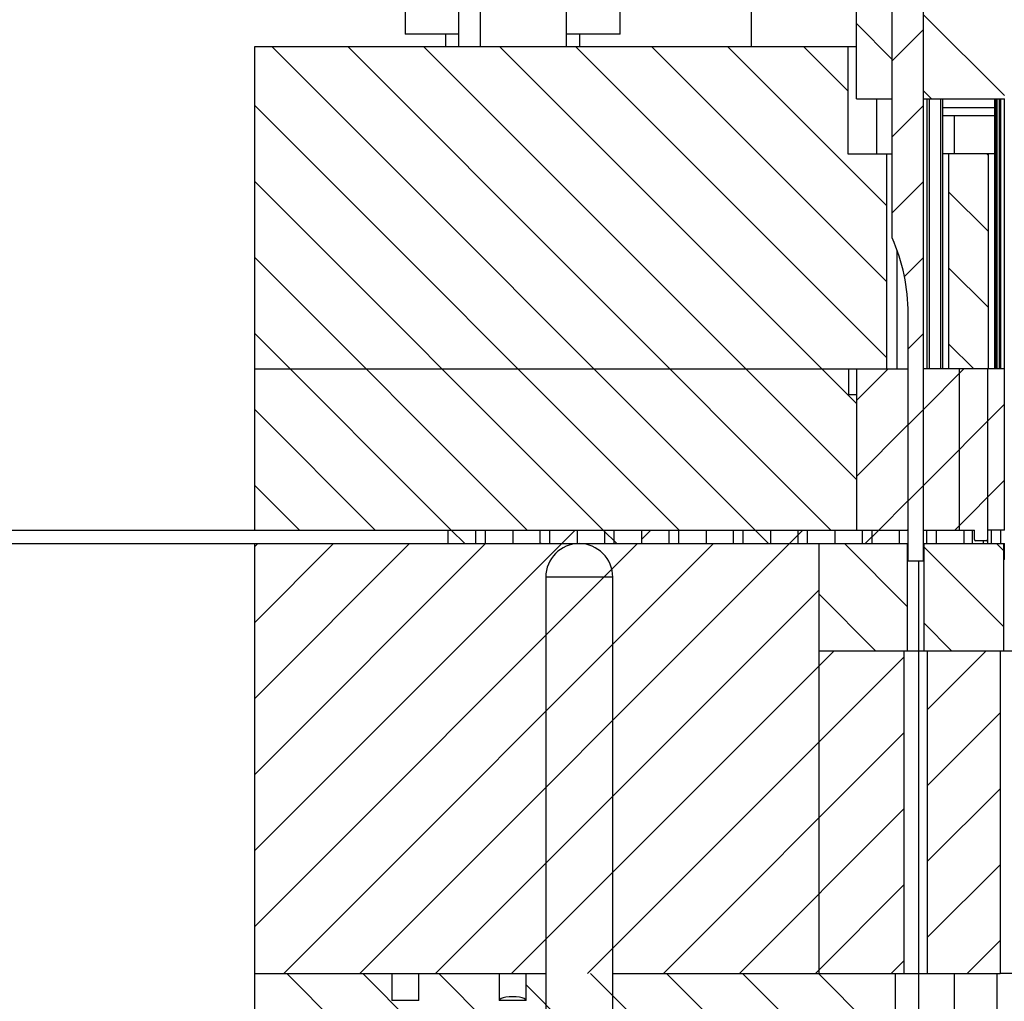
# Model space of a CAD drawing. Header units: inches. Extents: x 1880 to 2363, y -453 to -54.
# Tile 456 of 656: x 1897.63 to 1899.92, y -138.27 to -135.98. Entities that reach past the tile are written whole.
import ezdxf

# ---------------------------------------------------------------- set-up
doc = ezdxf.new("R2010")
doc.units = ezdxf.units.IN
doc.header["$LTSCALE"] = 0.5
doc.header["$MEASUREMENT"] = 0
doc.layers.add('SID-M-F', color=202, linetype='Continuous')
doc.layers.add('SID-M-S', color=105, linetype='Continuous')
pattern_1 = [(135, (1946.33168, -170.196), (-0.08838835, -0.08838835), [])]
pattern_2 = [(45, (1946.33168, -170.196), (-0.08838835, 0.08838835), [])]

msp = doc.modelspace()

# ---------------------------------------------------------------- hatches: boundary and pattern name
at = {"layer": 'SID-M-F'}
h = msp.add_hatch(dxfattribs=at)
h.set_pattern_fill('ANSI31', color=256, style=0)
h.set_pattern_definition(pattern_2)
h.paths.add_polyline_path([(1898.69117, -137.20302), (1898.71417, -137.20302), (1898.71417, -137.17152), (1898.69117, -137.17152)], flags=0)
h = msp.add_hatch(dxfattribs=at)
h.set_pattern_fill('ANSI31', color=256, angle=90, style=0)
h.set_pattern_definition(pattern_1)
h.paths.add_polyline_path([(1898.69117, -137.20302), (1898.71417, -137.20302), (1898.71417, -137.17152), (1898.69117, -137.17152)], flags=0)
h = msp.add_hatch(dxfattribs=at)
h.set_pattern_fill('ANSI31', color=256, style=0)
h.set_pattern_definition(pattern_2)
h.paths.add_polyline_path([(1898.99117, -137.20302), (1899.01417, -137.20302), (1899.01417, -137.17152), (1898.99117, -137.17152)], flags=0)
h = msp.add_hatch(dxfattribs=at)
h.set_pattern_fill('ANSI31', color=256, angle=90, style=0)
h.set_pattern_definition(pattern_1)
h.paths.add_polyline_path([(1899.14117, -137.20302), (1899.16417, -137.20302), (1899.16417, -137.17152), (1899.14117, -137.17152)], flags=0)
h = msp.add_hatch(dxfattribs=at)
h.set_pattern_fill('ANSI31', color=256, style=0)
h.set_pattern_definition(pattern_2)
h.paths.add_polyline_path([(1899.29117, -137.20302), (1899.31417, -137.20302), (1899.31417, -137.17152), (1899.29117, -137.17152)], flags=0)
h = msp.add_hatch(dxfattribs=at)
h.set_pattern_fill('ANSI31', color=256, angle=90, style=0)
h.set_pattern_definition(pattern_1)
h.paths.add_polyline_path([(1899.44117, -137.20302), (1899.46417, -137.20302), (1899.46417, -137.17152), (1899.44117, -137.17152)], flags=0)
h = msp.add_hatch(dxfattribs=at)
h.set_pattern_fill('ANSI31', color=256, angle=90, style=0)
h.set_pattern_definition(pattern_1)
h.paths.add_polyline_path([(1899.59117, -137.20302), (1899.61417, -137.20302), (1899.61417, -137.17152), (1899.59117, -137.17152)], flags=0)
h = msp.add_hatch(dxfattribs=at)
h.set_pattern_fill('ANSI31', color=256, angle=90, style=0)
h.set_pattern_definition(pattern_1)
h.paths.add_polyline_path([(1899.82767, -137.20302), (1899.82767, -137.17152), (1899.73317, -137.17152), (1899.73317, -137.20302)], flags=0)
h = msp.add_hatch(dxfattribs=at)
h.set_pattern_fill('ANSI31', color=256, style=0)
h.set_pattern_definition(pattern_2)
h.paths.add_polyline_path([(1899.74117, -137.20302), (1899.76417, -137.20302), (1899.76417, -137.17152), (1899.74117, -137.17152)], flags=0)
h = msp.add_hatch(dxfattribs=at)
h.set_pattern_fill('ANSI31', color=256, style=0)
h.set_pattern_definition(pattern_2)
h.paths.add_polyline_path([(1899.82767, -137.17152), (1899.82767, -137.20302), (1899.84817, -137.20302), (1899.84817, -137.17152)], flags=0)
h = msp.add_hatch(dxfattribs=at)
h.set_pattern_fill('ANSI31', color=256, style=0)
h.set_pattern_definition(pattern_2)
h.paths.add_polyline_path([(1899.92217, -137.17152), (1899.88317, -137.17152), (1899.88317, -137.20302), (1899.92217, -137.20302)], flags=0)
h = msp.add_hatch(dxfattribs=at)
h.set_pattern_fill('ANSI31', color=256, style=0)
h.set_pattern_definition(pattern_2)
h.paths.add_polyline_path([(1899.89117, -137.20302), (1899.91417, -137.20302), (1899.91417, -137.17152), (1899.89117, -137.17152)], flags=0)

# ---------------------------------------------------------------- linework, layer by layer
at = {"layer": 'SID-M-F', "linetype": 'Continuous'}
for p, q in [((1899.92217, -136.16086), (1899.73317, -135.97186)), ((1899.66117, -136.07663), (1899.57767, -135.99313)), ((1899.66117, -136.07957), (1899.73317, -136.00757)), ((1899.34184, -137.17152), (1898.21684, -136.04652)), ((1899.51862, -137.17152), (1898.39362, -136.04652)), ((1899.57767, -137.05379), (1898.57039, -136.04652)), ((1899.57767, -136.87702), (1898.74717, -136.04652)), ((1899.64767, -136.77024), (1898.92395, -136.04652)), ((1899.64767, -136.59346), (1899.10072, -136.04652)), ((1899.64767, -136.41669), (1899.2775, -136.04652)), ((1899.55767, -136.14991), (1899.45428, -136.04652)), ((1899.75255, -136.16802), (1899.73317, -136.14863)), ((1899.16506, -137.17152), (1898.17767, -136.18412)), ((1899.66117, -136.25635), (1899.73317, -136.18435)), ((1899.88417, -136.29963), (1899.88105, -136.29652)), ((1898.98829, -137.17152), (1898.17767, -136.3609)), ((1899.66117, -136.43313), (1899.73317, -136.36113)), ((1899.88417, -136.47641), (1899.79317, -136.38541)), ((1898.81151, -137.17152), (1898.17767, -136.53768)), ((1899.68944, -136.58163), (1899.73317, -136.5379)), ((1899.88417, -136.65319), (1899.79317, -136.56219)), ((1898.63473, -137.17152), (1898.17767, -136.71445)), ((1899.69817, -136.74968), (1899.73317, -136.71468)), ((1899.85072, -136.79652), (1899.79317, -136.73896)), ((1899.57767, -136.87018), (1899.65132, -136.79652)), ((1899.73367, -136.89096), (1899.8281, -136.79652)), ((1899.73367, -137.06773), (1899.92167, -136.87973)), ((1898.45796, -137.17152), (1898.17767, -136.89123)), ((1899.69817, -136.92646), (1899.73317, -136.89146)), ((1899.57767, -137.04696), (1899.69767, -136.92696)), ((1898.28118, -137.17152), (1898.17767, -137.06801)), ((1899.69817, -137.10323), (1899.73317, -137.06823)), ((1899.80665, -137.17152), (1899.92167, -137.05651)), ((1899.62988, -137.17152), (1899.69767, -137.10373)), ((1898.17767, -137.91663), (1898.92277, -137.17152)), ((1898.4216, -138.20302), (1899.4531, -137.17152)), ((1898.66623, -137.20302), (1898.63473, -137.17152)), ((1899.01978, -137.20302), (1898.98829, -137.17152)), ((1899.07767, -137.1934), (1899.09955, -137.17152)), ((1899.37334, -137.20302), (1899.34184, -137.17152)), ((1899.59838, -137.20302), (1899.62988, -137.17152)), ((1899.69817, -137.17429), (1899.69539, -137.17152)), ((1898.17767, -137.20952), (1898.18417, -137.20302)), ((1898.17767, -137.3863), (1898.36094, -137.20302)), ((1898.17767, -137.56307), (1898.53772, -137.20302)), ((1898.17767, -137.73985), (1898.7145, -137.20302)), ((1898.17767, -138.0934), (1899.06805, -137.20302)), ((1898.24483, -138.20302), (1899.24483, -137.20302)), ((1898.84301, -137.20302), (1898.84117, -137.20118)), ((1899.696, -137.3489), (1899.55011, -137.20302)), ((1899.92, -137.21935), (1899.90367, -137.20302)), ((1899.92, -137.39612), (1899.73534, -137.21146)), ((1898.59838, -138.20302), (1899.49017, -137.31123)), ((1899.62334, -137.45302), (1899.49017, -137.31985)), ((1899.80011, -137.45302), (1899.73534, -137.38824)), ((1898.77516, -138.20302), (1899.52516, -137.45302)), ((1899.74317, -137.58856), (1899.87871, -137.45302)), ((1898.95193, -138.20302), (1899.68817, -137.46679)), ((1899.74317, -137.76534), (1899.91217, -137.59634)), ((1899.12871, -138.20302), (1899.68817, -137.64356)), ((1899.74317, -137.94212), (1899.91217, -137.77312)), ((1899.30549, -138.20302), (1899.68817, -137.82034)), ((1899.74317, -138.11889), (1899.91217, -137.94989)), ((1899.48226, -138.20302), (1899.68817, -137.99712)), ((1899.83582, -138.20302), (1899.91217, -138.12667)), ((1899.65904, -138.20302), (1899.68817, -138.17389)), ((1898.75202, -138.70302), (1898.25202, -138.20302)), ((1898.92879, -138.70302), (1898.42879, -138.20302)), ((1899.10557, -138.70302), (1898.60557, -138.20302)), ((1899.45912, -138.70302), (1898.95912, -138.20302)), ((1899.6359, -138.70302), (1899.1359, -138.20302)), ((1899.66817, -138.55851), (1899.31268, -138.20302)), ((1899.66817, -138.38173), (1899.48945, -138.20302)), ((1899.28235, -138.70302), (1898.80892, -138.22959))]:
    msp.add_line(p, q, dxfattribs=at)
at = {"layer": 'SID-M-S'}
for p, q in [((1899.57767, -136.16802), (1899.57767, -135.16802)), ((1899.66117, -136.49193), (1899.66117, -135.16802)), ((1899.73317, -135.16802), (1899.73317, -137.2437)), ((1898.52767, -135.91802), (1898.52767, -136.01802)), ((1898.65267, -136.04652), (1898.65267, -135.91802)), ((1898.70267, -136.04652), (1898.70267, -135.91802)), ((1898.90267, -136.04652), (1898.90267, -135.91802)), ((1899.02767, -136.01802), (1899.02767, -135.91802)), ((1899.33392, -136.04652), (1899.33392, -135.91802)), ((1898.65267, -136.01802), (1898.52767, -136.01802)), ((1898.62167, -136.01802), (1898.62167, -136.04652)), ((1899.02767, -136.01802), (1898.90267, -136.01802)), ((1898.93367, -136.04652), (1898.93367, -136.01802)), ((1898.17767, -136.04652), (1899.57767, -136.04652)), ((1898.17767, -137.17152), (1898.17767, -136.04652)), ((1899.55767, -136.04652), (1899.55767, -136.29652)), ((1899.57767, -136.16802), (1899.66117, -136.16802)), ((1899.625, -136.29652), (1899.625, -136.16802)), ((1899.73317, -136.16802), (1899.92217, -136.16802)), ((1899.73347, -136.16802), (1899.73347, -137.17152)), ((1899.74207, -136.16802), (1899.74207, -136.79652)), ((1899.74676, -136.16802), (1899.74676, -136.79652)), ((1899.77317, -136.16802), (1899.77317, -136.79652)), ((1899.77817, -136.16802), (1899.77817, -136.79652)), ((1899.89917, -136.16802), (1899.89917, -136.79652)), ((1899.90114, -136.16802), (1899.90114, -136.79652)), ((1899.90484, -136.16802), (1899.90484, -136.79652)), ((1899.91028, -136.16802), (1899.91028, -136.79652)), ((1899.91327, -136.16802), (1899.91327, -136.79652)), ((1899.92186, -136.16802), (1899.92186, -137.17152)), ((1899.89917, -136.18902), (1899.77817, -136.18902)), ((1899.89917, -136.20802), (1899.77817, -136.20802)), ((1899.80586, -136.29652), (1899.80586, -136.20802)), ((1899.55767, -136.29652), (1899.66117, -136.29652)), ((1899.64767, -136.29652), (1899.64767, -136.79652)), ((1899.89917, -136.29652), (1899.77817, -136.29652)), ((1899.79317, -136.79652), (1899.79317, -136.29652)), ((1899.88417, -136.29652), (1899.88417, -136.79652)), ((1899.67267, -136.79652), (1899.67267, -136.52084)), ((1899.69817, -137.2437), (1899.69817, -136.66802)), ((1898.17767, -136.79652), (1899.69817, -136.79652)), ((1899.55908, -136.79652), (1899.55908, -136.85652)), ((1899.57767, -136.79652), (1899.57767, -137.17152)), ((1899.69767, -136.79652), (1899.69767, -137.17152)), ((1899.73367, -137.17152), (1899.73367, -136.79652)), ((1899.92167, -136.79652), (1899.73367, -136.79652)), ((1899.81767, -137.17152), (1899.81767, -136.79652)), ((1899.88267, -136.79652), (1899.88267, -137.19352)), ((1899.92167, -136.79652), (1899.92167, -137.17152)), ((1899.57767, -136.85652), (1899.55908, -136.85652)), ((1894.62767, -137.17152), (1899.69817, -137.17152)), ((1898.62767, -137.20302), (1898.62767, -137.17152)), ((1898.69117, -137.17152), (1898.69117, -137.20302)), ((1898.71417, -137.20302), (1898.71417, -137.17152)), ((1898.77767, -137.17152), (1898.77767, -137.20302)), ((1898.84117, -137.17152), (1898.84117, -137.20302)), ((1898.86417, -137.20302), (1898.86417, -137.17152)), ((1898.92767, -137.17152), (1898.92767, -137.20302)), ((1898.99117, -137.17152), (1898.99117, -137.20302)), ((1899.01417, -137.20302), (1899.01417, -137.17152)), ((1899.07767, -137.17152), (1899.07767, -137.20302)), ((1899.14117, -137.17152), (1899.14117, -137.20302)), ((1899.16417, -137.20302), (1899.16417, -137.17152)), ((1899.22767, -137.17152), (1899.22767, -137.20302)), ((1899.29117, -137.17152), (1899.29117, -137.20302)), ((1899.31417, -137.20302), (1899.31417, -137.17152)), ((1899.37767, -137.17152), (1899.37767, -137.20302)), ((1899.44117, -137.17152), (1899.44117, -137.20302)), ((1899.46417, -137.20302), (1899.46417, -137.17152)), ((1899.52767, -137.17152), (1899.52767, -137.20302)), ((1899.59117, -137.17152), (1899.59117, -137.20302)), ((1899.61417, -137.20302), (1899.61417, -137.17152)), ((1899.67767, -137.17152), (1899.67767, -137.20302)), ((1899.73317, -137.17152), (1899.85267, -137.17152)), ((1899.74117, -137.17152), (1899.74117, -137.20302)), ((1899.76417, -137.20302), (1899.76417, -137.17152)), ((1899.82767, -137.17152), (1899.82767, -137.20302)), ((1899.84817, -137.20302), (1899.84817, -137.17152)), ((1899.85267, -137.19352), (1899.85267, -137.17152)), ((1899.92217, -137.17152), (1899.88267, -137.17152)), ((1899.88317, -137.17152), (1899.88317, -137.20302)), ((1899.89117, -137.17152), (1899.89117, -137.20302)), ((1899.91417, -137.20302), (1899.91417, -137.17152)), ((1894.62767, -137.20302), (1899.69817, -137.20302)), ((1898.17767, -138.70302), (1898.17767, -137.20302)), ((1899.49017, -137.20302), (1899.49017, -138.20302)), ((1899.696, -137.20302), (1899.696, -137.45302)), ((1899.73317, -137.20302), (1899.92217, -137.20302)), ((1899.73347, -137.20302), (1899.73347, -137.23992)), ((1899.73534, -137.45302), (1899.73534, -137.20302)), ((1899.87967, -137.19652), (1899.85567, -137.19652)), ((1899.87317, -137.19652), (1899.87317, -137.20302)), ((1899.92, -137.20302), (1899.92, -137.45302)), ((1899.92186, -137.20302), (1899.92186, -137.24026)), ((1899.73317, -137.2437), (1899.69817, -137.2437)), ((1899.72317, -140.95302), (1899.72317, -137.2437)), ((1899.73317, -137.24008), (1899.73347, -137.23992)), ((1899.73347, -137.23992), (1899.73534, -137.23945)), ((1899.92, -137.2398), (1899.92186, -137.24026)), ((1899.92186, -137.24026), (1899.92217, -137.24042)), ((1898.85467, -137.28102), (1898.85467, -138.95302)), ((1899.01067, -137.28102), (1898.85467, -137.28102)), ((1899.01067, -138.95302), (1899.01067, -137.28102)), ((1900.16517, -137.45302), (1899.49017, -137.45302)), ((1899.68817, -137.45302), (1899.68817, -138.20302)), ((1899.74317, -138.20302), (1899.74317, -137.45302)), ((1899.91217, -137.45302), (1899.91217, -138.20302)), ((1898.17767, -138.20302), (1898.85467, -138.20302)), ((1898.49642, -138.20302), (1898.49642, -138.26552)), ((1898.55892, -138.26552), (1898.55892, -138.20302)), ((1898.74642, -138.20302), (1898.74642, -138.26552)), ((1898.80892, -138.26552), (1898.80892, -138.20302)), ((1899.01067, -138.20302), (1899.91217, -138.20302)), ((1899.66817, -138.20302), (1899.66817, -138.70302)), ((1899.80586, -140.95302), (1899.80586, -138.20302)), ((1899.90484, -138.20302), (1899.90484, -140.95302)), ((1903.65267, -138.20302), (1899.91217, -138.20302)), ((1898.55892, -138.26552), (1898.49642, -138.26552)), ((1898.80892, -138.26552), (1898.74642, -138.26552))]:
    msp.add_line(p, q, dxfattribs=at)
for centre, radius, start, end in [((1899.26067, -136.66802), 0.4375, 0, 23.73334), ((1898.93267, -137.28102), 0.078, 0, 180), ((1899.85567, -137.19352), 0.003, 180, 270), ((1899.87967, -137.19352), 0.003, 270, 0)]:
    msp.add_arc(centre, radius, start, end, dxfattribs=at)
msp.add_ellipse((1898.77767, -138.26552), major_axis=(0.03125, 0), ratio=0.2679492, start_param=0, end_param=3.1415927, dxfattribs=at)

doc.saveas('drawing.dxf')
